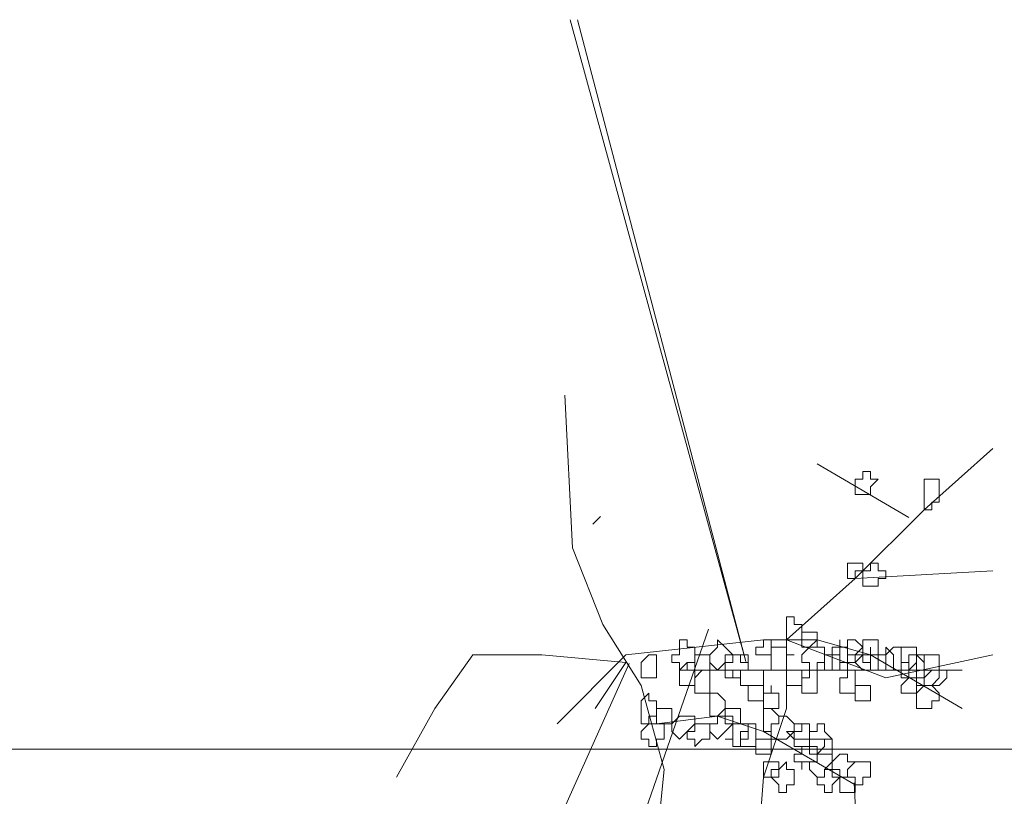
# Model space of a CAD drawing. Header units: millimetres. Extents: x 14400 to 93787, y -21104 to 39413.
# Tile 305 of 328: x 62887 to 62908, y 19719 to 19736. Entities that reach past the tile are written whole.
import ezdxf

# ---------------------------------------------------------------- set-up
doc = ezdxf.new("R2010")
doc.units = ezdxf.units.MM
doc.layers.add('_MODUS - zielen', color=66, linetype='Continuous', lineweight=9)
doc.layers.add('Widok', color=1, linetype='Continuous', lineweight=15)

msp = doc.modelspace()

# ---------------------------------------------------------------- linework, layer by layer
at = {"layer": '_MODUS - zielen', "transparency": 33554687}
for p, q in [((62900.2182, 19717.57742), (62901.93602, 19722.52439)), ((62898.21408, 19717.31082), (62900.2182, 19721.78382))]:
    msp.add_line(p, q, dxfattribs=at)
for points in [[(62898.93757, 19735.72162), (62902.74323, 19721.82269), (62899.10303, 19735.72162)], [(62899.48461, 19714.35441), (62900.80832, 19717.82915), (62900.97378, 19719.48378), (62900.47739, 19721.30388), (62899.65007, 19722.62759), (62898.98822, 19724.28222), (62898.82275, 19727.59149)], [(62902.95934, 19714.85081), (62902.95934, 19717.16729), (62903.1248, 19719.31832), (62903.62119, 19720.80749), (62903.62119, 19722.29666), (62905.11037, 19723.62037), (62906.59954, 19725.10954), (62908.08871, 19726.43325)], [(62904.28305, 19726.10232), (62906.26861, 19724.94408), (62906.26861, 19724.94408)], [(62899.43396, 19724.80103), (62899.59942, 19724.96649), (62899.59942, 19724.96649)], [(62903.62119, 19722.29666), (62905.11037, 19723.62037), (62908.08871, 19723.78583)], [(62898.65729, 19720.47656), (62900.14646, 19721.96573), (62903.1248, 19722.29666), (62904.28305, 19722.29666), (62905.44129, 19721.96573), (62907.42685, 19720.80749)], [(62903.62119, 19722.29666), (62905.77222, 19721.46934), (62908.08871, 19721.96573)], [(62899.48461, 19720.80749), (62900.14646, 19721.80027), (62898.32636, 19721.96573), (62896.83719, 19721.96573), (62896.00988, 19720.80749), (62895.18256, 19719.31832)], [(62901.30471, 19721.63481), (62902.95934, 19721.63481), (62904.44851, 19721.63481), (62907.42685, 19721.63481)], [(62900.80832, 19720.47656), (62902.13202, 19720.64203), (62903.1248, 19720.3111), (62905.11037, 19719.15286)], [(62905.74803, 19705.95923), (62907.07174, 19709.43396), (62907.2372, 19711.0886), (62906.74081, 19712.90869), (62905.9135, 19714.2324), (62905.25164, 19715.88704), (62905.08618, 19719.19631)]]:
    msp.add_lwpolyline(points, dxfattribs=at)
for points in [[(62905.44129, 19725.93686), (62905.44129, 19725.77139), (62905.60676, 19725.77139), (62905.60676, 19725.77139), (62905.44129, 19725.60593), (62905.44129, 19725.44047), (62905.44129, 19725.44047), (62905.27583, 19725.44047), (62905.11037, 19725.44047), (62905.11037, 19725.60593), (62905.11037, 19725.77139), (62905.11037, 19725.77139), (62905.27583, 19725.77139), (62905.27583, 19725.93686)], [(62906.93046, 19725.77139), (62906.93046, 19725.60593), (62906.93046, 19725.44047), (62906.93046, 19725.44047), (62906.93046, 19725.44047), (62906.93046, 19725.275), (62906.765, 19725.275), (62906.765, 19725.10954), (62906.59954, 19725.10954), (62906.59954, 19725.275), (62906.59954, 19725.44047), (62906.59954, 19725.44047), (62906.59954, 19725.60593), (62906.59954, 19725.60593), (62906.59954, 19725.77139), (62906.765, 19725.77139)], [(62905.11037, 19723.9513), (62905.27583, 19723.9513), (62905.27583, 19723.9513), (62905.27583, 19723.78583), (62905.27583, 19723.78583), (62905.11037, 19723.78583), (62905.11037, 19723.62037), (62905.11037, 19723.62037), (62904.9449, 19723.62037), (62904.9449, 19723.78583), (62904.9449, 19723.78583), (62904.9449, 19723.9513), (62904.9449, 19723.9513)], [(62905.60676, 19723.9513), (62905.60676, 19723.78583), (62905.77222, 19723.78583), (62905.77222, 19723.78583), (62905.77222, 19723.62037), (62905.60676, 19723.62037), (62905.60676, 19723.45491), (62905.44129, 19723.45491), (62905.44129, 19723.45491), (62905.44129, 19723.45491), (62905.44129, 19723.45491), (62905.27583, 19723.45491), (62905.27583, 19723.62037), (62905.27583, 19723.78583), (62905.27583, 19723.78583), (62905.44129, 19723.78583), (62905.44129, 19723.9513), (62905.44129, 19723.9513)], [(62903.78666, 19722.62759), (62903.95212, 19722.62759), (62903.95212, 19722.46212), (62903.95212, 19722.46212), (62903.95212, 19722.29666), (62903.78666, 19722.29666), (62903.78666, 19722.29666), (62903.62119, 19722.29666), (62903.62119, 19722.29666), (62903.62119, 19722.29666), (62903.62119, 19722.46212), (62903.62119, 19722.46212), (62903.62119, 19722.62759), (62903.62119, 19722.62759), (62903.62119, 19722.79305), (62903.78666, 19722.79305)], [(62904.28305, 19722.46212), (62904.28305, 19722.46212), (62904.28305, 19722.46212), (62904.28305, 19722.29666), (62904.28305, 19722.29666), (62904.28305, 19722.29666), (62904.28305, 19722.1312), (62904.11759, 19722.1312), (62903.95212, 19722.1312), (62903.95212, 19722.1312), (62903.95212, 19722.29666), (62903.95212, 19722.29666), (62903.95212, 19722.46212), (62903.95212, 19722.46212), (62903.95212, 19722.46212), (62904.11759, 19722.46212)], [(62901.47017, 19722.1312), (62901.63563, 19722.1312), (62901.63563, 19721.96573), (62901.63563, 19721.96573), (62901.63563, 19721.80027), (62901.47017, 19721.80027), (62901.47017, 19721.63481), (62901.30471, 19721.63481), (62901.30471, 19721.63481), (62901.30471, 19721.80027), (62901.13924, 19721.80027), (62901.13924, 19721.96573), (62901.13924, 19721.96573), (62901.30471, 19721.96573), (62901.30471, 19722.1312), (62901.30471, 19722.1312), (62901.30471, 19722.29666), (62901.47017, 19722.29666)], [(62902.29749, 19722.1312), (62902.46295, 19721.96573), (62902.46295, 19721.96573), (62902.29749, 19721.96573), (62902.29749, 19721.80027), (62902.13202, 19721.63481), (62902.13202, 19721.63481), (62901.96656, 19721.80027), (62901.96656, 19721.96573), (62901.96656, 19721.96573), (62902.13202, 19722.1312), (62902.13202, 19722.1312), (62902.13202, 19722.29666)], [(62903.29027, 19722.29666), (62903.29027, 19722.29666), (62903.29027, 19722.1312), (62903.29027, 19721.96573), (62903.29027, 19721.96573), (62903.1248, 19721.96573), (62903.1248, 19721.96573), (62902.95934, 19721.96573), (62902.95934, 19722.1312), (62903.1248, 19722.1312), (62903.1248, 19722.29666), (62903.1248, 19722.29666)], [(62903.62119, 19722.1312), (62903.62119, 19721.96573), (62903.78666, 19721.96573), (62903.78666, 19721.96573), (62903.62119, 19721.96573), (62903.62119, 19721.80027), (62903.62119, 19721.63481), (62903.62119, 19721.63481), (62903.45573, 19721.63481), (62903.29027, 19721.63481), (62903.29027, 19721.80027), (62903.29027, 19721.96573), (62903.29027, 19721.96573), (62903.29027, 19722.1312), (62903.45573, 19722.1312)], [(62904.28305, 19722.29666), (62904.28305, 19722.1312), (62904.44851, 19722.1312), (62904.44851, 19721.96573), (62904.44851, 19721.96573), (62904.44851, 19721.80027), (62904.28305, 19721.80027), (62904.28305, 19721.63481), (62904.11759, 19721.63481), (62904.11759, 19721.80027), (62903.95212, 19721.80027), (62903.95212, 19721.96573), (62903.95212, 19721.96573), (62904.11759, 19722.1312)], [(62904.77944, 19722.1312), (62904.9449, 19722.1312), (62904.9449, 19721.96573), (62904.9449, 19721.96573), (62904.9449, 19721.80027), (62904.77944, 19721.80027), (62904.77944, 19721.63481), (62904.77944, 19721.63481), (62904.61398, 19721.63481), (62904.61398, 19721.80027), (62904.61398, 19721.80027), (62904.61398, 19721.96573), (62904.61398, 19721.96573), (62904.61398, 19722.1312), (62904.77944, 19722.1312), (62904.77944, 19722.29666)], [(62905.11037, 19722.29666), (62905.27583, 19722.1312), (62905.27583, 19721.96573), (62905.27583, 19721.96573), (62905.11037, 19721.96573), (62905.11037, 19721.80027), (62905.11037, 19721.80027), (62904.9449, 19721.80027), (62904.77944, 19721.80027), (62904.77944, 19721.96573), (62904.77944, 19721.96573), (62904.77944, 19722.1312), (62904.9449, 19722.1312), (62904.9449, 19722.29666)], [(62905.44129, 19722.29666), (62905.60676, 19722.29666), (62905.60676, 19722.1312), (62905.60676, 19721.96573), (62905.60676, 19721.96573), (62905.44129, 19721.96573), (62905.44129, 19721.80027), (62905.44129, 19721.80027), (62905.27583, 19721.80027), (62905.27583, 19721.96573), (62905.11037, 19721.96573), (62905.11037, 19721.96573), (62905.27583, 19722.1312), (62905.27583, 19722.29666)], [(62905.44129, 19721.96573), (62905.60676, 19721.96573), (62905.60676, 19721.96573), (62905.60676, 19721.80027), (62905.60676, 19721.63481), (62905.44129, 19721.63481), (62905.44129, 19721.63481), (62905.44129, 19721.63481), (62905.27583, 19721.63481), (62905.27583, 19721.63481), (62905.11037, 19721.80027), (62905.27583, 19721.96573), (62905.27583, 19721.96573), (62905.44129, 19721.96573), (62905.44129, 19722.1312)], [(62905.93768, 19721.96573), (62905.93768, 19721.96573), (62905.93768, 19721.96573), (62905.93768, 19721.80027), (62905.93768, 19721.80027), (62905.93768, 19721.63481), (62905.77222, 19721.63481), (62905.77222, 19721.63481), (62905.60676, 19721.63481), (62905.60676, 19721.63481), (62905.60676, 19721.80027), (62905.60676, 19721.96573), (62905.60676, 19721.96573), (62905.77222, 19721.96573), (62905.77222, 19721.96573), (62905.77222, 19722.1312)], [(62905.93768, 19722.1312), (62906.10315, 19722.1312), (62906.10315, 19721.96573), (62906.10315, 19721.96573), (62906.10315, 19721.80027), (62906.10315, 19721.63481), (62905.93768, 19721.63481), (62905.93768, 19721.63481), (62905.77222, 19721.63481), (62905.77222, 19721.80027), (62905.77222, 19721.96573), (62905.77222, 19721.96573)], [(62906.26861, 19722.1312), (62906.43407, 19722.1312), (62906.43407, 19721.96573), (62906.43407, 19721.96573), (62906.43407, 19721.80027), (62906.26861, 19721.63481), (62906.26861, 19721.63481), (62906.10315, 19721.63481), (62906.10315, 19721.80027), (62906.10315, 19721.96573), (62906.10315, 19721.96573), (62906.10315, 19722.1312)], [(62900.64285, 19721.96573), (62900.80832, 19721.96573), (62900.80832, 19721.80027), (62900.80832, 19721.63481), (62900.80832, 19721.63481), (62900.80832, 19721.46934), (62900.64285, 19721.46934), (62900.64285, 19721.46934), (62900.47739, 19721.46934), (62900.47739, 19721.63481), (62900.47739, 19721.63481), (62900.47739, 19721.80027)], [(62901.8011, 19721.96573), (62901.96656, 19721.96573), (62901.96656, 19721.96573), (62901.96656, 19721.80027), (62901.96656, 19721.63481), (62901.96656, 19721.63481), (62901.8011, 19721.63481), (62901.63563, 19721.46934), (62901.63563, 19721.63481), (62901.63563, 19721.63481), (62901.63563, 19721.63481), (62901.63563, 19721.80027), (62901.63563, 19721.96573), (62901.63563, 19721.96573), (62901.63563, 19721.96573)], [(62902.62841, 19721.96573), (62902.62841, 19721.80027), (62902.79388, 19721.80027), (62902.79388, 19721.63481), (62902.62841, 19721.63481), (62902.62841, 19721.46934), (62902.46295, 19721.46934), (62902.46295, 19721.46934), (62902.29749, 19721.46934), (62902.29749, 19721.63481), (62902.29749, 19721.63481), (62902.29749, 19721.80027), (62902.46295, 19721.80027), (62902.46295, 19721.96573), (62902.46295, 19721.96573)], [(62902.62841, 19721.96573), (62902.79388, 19721.96573), (62902.79388, 19721.80027), (62902.79388, 19721.63481), (62902.62841, 19721.63481), (62902.46295, 19721.63481), (62902.46295, 19721.46934), (62902.46295, 19721.63481), (62902.29749, 19721.63481), (62902.29749, 19721.63481), (62902.29749, 19721.80027), (62902.46295, 19721.80027), (62902.46295, 19721.96573), (62902.46295, 19721.96573)], [(62904.61398, 19721.96573), (62904.77944, 19721.96573), (62904.77944, 19721.96573), (62904.77944, 19721.80027), (62904.77944, 19721.63481), (62904.77944, 19721.63481), (62904.61398, 19721.63481), (62904.61398, 19721.63481), (62904.44851, 19721.63481), (62904.44851, 19721.63481), (62904.44851, 19721.80027), (62904.44851, 19721.96573)], [(62905.27583, 19721.96573), (62905.27583, 19721.96573), (62905.44129, 19721.96573), (62905.44129, 19721.80027), (62905.44129, 19721.63481), (62905.27583, 19721.63481), (62905.27583, 19721.63481), (62905.11037, 19721.63481), (62905.11037, 19721.46934), (62905.11037, 19721.46934), (62905.11037, 19721.63481), (62904.9449, 19721.63481), (62904.9449, 19721.63481), (62904.9449, 19721.80027), (62904.9449, 19721.96573), (62905.11037, 19721.96573), (62905.11037, 19721.96573), (62905.11037, 19721.96573)], [(62906.43407, 19721.96573), (62906.59954, 19721.80027), (62906.59954, 19721.63481), (62906.59954, 19721.63481), (62906.43407, 19721.63481), (62906.43407, 19721.46934), (62906.26861, 19721.46934), (62906.26861, 19721.46934), (62906.10315, 19721.46934), (62906.10315, 19721.63481), (62906.10315, 19721.63481), (62906.10315, 19721.80027), (62906.26861, 19721.80027), (62906.26861, 19721.96573), (62906.26861, 19721.96573)], [(62906.59954, 19721.96573), (62906.59954, 19721.96573), (62906.59954, 19721.80027), (62906.59954, 19721.63481), (62906.59954, 19721.63481), (62906.59954, 19721.46934), (62906.59954, 19721.46934), (62906.43407, 19721.46934), (62906.26861, 19721.46934), (62906.26861, 19721.63481), (62906.26861, 19721.63481), (62906.26861, 19721.63481), (62906.26861, 19721.63481), (62906.26861, 19721.80027), (62906.26861, 19721.96573), (62906.43407, 19721.96573)], [(62906.765, 19721.96573), (62906.765, 19721.96573), (62906.93046, 19721.96573), (62906.93046, 19721.80027), (62906.93046, 19721.63481), (62906.765, 19721.63481), (62906.59954, 19721.46934), (62906.59954, 19721.46934), (62906.59954, 19721.63481), (62906.43407, 19721.63481), (62906.43407, 19721.63481), (62906.43407, 19721.80027), (62906.43407, 19721.96573), (62906.59954, 19721.96573), (62906.59954, 19721.96573)], [(62901.63563, 19721.80027), (62901.63563, 19721.63481), (62901.63563, 19721.63481), (62901.63563, 19721.63481), (62901.63563, 19721.46934), (62901.63563, 19721.30388), (62901.63563, 19721.30388), (62901.47017, 19721.30388), (62901.30471, 19721.30388), (62901.30471, 19721.30388), (62901.30471, 19721.30388), (62901.30471, 19721.46934), (62901.30471, 19721.63481), (62901.30471, 19721.63481), (62901.47017, 19721.80027)], [(62901.96656, 19721.63481), (62901.96656, 19721.63481), (62901.96656, 19721.46934), (62901.96656, 19721.30388), (62901.96656, 19721.30388), (62901.96656, 19721.13842), (62901.96656, 19721.13842), (62901.8011, 19721.13842), (62901.63563, 19721.13842), (62901.63563, 19721.30388), (62901.63563, 19721.30388), (62901.63563, 19721.46934), (62901.8011, 19721.63481)], [(62902.95934, 19721.63481), (62903.1248, 19721.63481), (62903.1248, 19721.63481), (62903.1248, 19721.46934), (62903.1248, 19721.30388), (62902.95934, 19721.30388), (62902.95934, 19721.30388), (62902.79388, 19721.30388), (62902.79388, 19721.30388), (62902.79388, 19721.30388), (62902.62841, 19721.30388), (62902.62841, 19721.46934), (62902.62841, 19721.63481), (62902.79388, 19721.63481), (62902.79388, 19721.63481), (62902.79388, 19721.63481)], [(62903.95212, 19721.63481), (62903.95212, 19721.63481), (62903.95212, 19721.63481), (62903.95212, 19721.46934), (62903.95212, 19721.30388), (62903.95212, 19721.30388), (62903.95212, 19721.30388), (62903.78666, 19721.30388), (62903.62119, 19721.30388), (62903.62119, 19721.30388), (62903.62119, 19721.46934), (62903.62119, 19721.63481), (62903.62119, 19721.63481), (62903.62119, 19721.63481), (62903.78666, 19721.63481)], [(62904.28305, 19721.46934), (62904.28305, 19721.46934), (62904.28305, 19721.30388), (62904.28305, 19721.30388), (62904.28305, 19721.13842), (62904.28305, 19721.13842), (62904.28305, 19721.13842), (62904.11759, 19721.13842), (62903.95212, 19721.13842), (62903.95212, 19721.13842), (62903.95212, 19721.30388), (62903.95212, 19721.30388), (62903.95212, 19721.46934), (62904.11759, 19721.46934), (62904.11759, 19721.63481), (62904.28305, 19721.63481)], [(62905.11037, 19721.63481), (62905.11037, 19721.46934), (62905.11037, 19721.46934), (62905.11037, 19721.30388), (62905.11037, 19721.30388), (62905.11037, 19721.13842), (62905.11037, 19721.13842), (62904.9449, 19721.13842), (62904.77944, 19721.13842), (62904.77944, 19721.13842), (62904.77944, 19721.13842), (62904.77944, 19721.30388), (62904.77944, 19721.30388), (62904.77944, 19721.46934), (62904.9449, 19721.46934), (62904.9449, 19721.63481)], [(62906.26861, 19721.46934), (62906.43407, 19721.46934), (62906.43407, 19721.30388), (62906.43407, 19721.30388), (62906.43407, 19721.13842), (62906.43407, 19721.13842), (62906.26861, 19721.13842), (62906.26861, 19721.13842), (62906.10315, 19721.13842), (62906.10315, 19721.13842), (62906.10315, 19721.30388), (62906.10315, 19721.30388)], [(62906.765, 19721.63481), (62906.765, 19721.63481), (62906.93046, 19721.63481), (62906.93046, 19721.46934), (62906.765, 19721.30388), (62906.765, 19721.30388), (62906.59954, 19721.30388), (62906.59954, 19721.30388), (62906.43407, 19721.30388), (62906.43407, 19721.30388), (62906.43407, 19721.46934), (62906.43407, 19721.63481), (62906.59954, 19721.63481), (62906.59954, 19721.63481)], [(62906.93046, 19721.63481), (62906.93046, 19721.63481), (62907.09593, 19721.63481), (62907.09593, 19721.46934), (62906.93046, 19721.30388), (62906.93046, 19721.30388), (62906.93046, 19721.30388), (62906.765, 19721.30388), (62906.59954, 19721.30388), (62906.59954, 19721.30388), (62906.59954, 19721.46934), (62906.59954, 19721.63481), (62906.765, 19721.63481)], [(62903.1248, 19721.30388), (62903.1248, 19721.30388), (62903.1248, 19721.13842), (62903.1248, 19721.13842), (62903.1248, 19721.13842), (62903.1248, 19720.97295), (62902.95934, 19720.97295), (62902.79388, 19720.97295), (62902.79388, 19721.13842), (62902.79388, 19721.13842), (62902.79388, 19721.30388), (62902.79388, 19721.30388), (62902.79388, 19721.30388), (62902.95934, 19721.30388)], [(62903.29027, 19721.13842), (62903.45573, 19721.13842), (62903.45573, 19721.13842), (62903.45573, 19720.97295), (62903.45573, 19720.80749), (62903.29027, 19720.80749), (62903.29027, 19720.80749), (62903.29027, 19720.80749), (62903.1248, 19720.80749), (62903.1248, 19720.80749), (62903.1248, 19720.97295), (62903.1248, 19721.13842), (62903.1248, 19721.13842), (62903.29027, 19721.13842), (62903.29027, 19721.30388), (62903.29027, 19721.30388)], [(62905.44129, 19721.30388), (62905.44129, 19721.30388), (62905.44129, 19721.30388), (62905.44129, 19721.13842), (62905.44129, 19721.13842), (62905.44129, 19720.97295), (62905.44129, 19720.97295), (62905.27583, 19720.97295), (62905.11037, 19720.97295), (62905.11037, 19721.13842), (62905.11037, 19721.13842), (62905.11037, 19721.30388), (62905.27583, 19721.30388)], [(62906.765, 19721.30388), (62906.93046, 19721.13842), (62906.93046, 19721.13842), (62906.93046, 19720.97295), (62906.765, 19720.97295), (62906.765, 19720.80749), (62906.59954, 19720.80749), (62906.59954, 19720.80749), (62906.43407, 19720.80749), (62906.43407, 19720.97295), (62906.43407, 19721.13842), (62906.43407, 19721.13842), (62906.59954, 19721.30388), (62906.59954, 19721.30388)], [(62900.64285, 19721.13842), (62900.64285, 19720.97295), (62900.80832, 19720.97295), (62900.80832, 19720.80749), (62900.80832, 19720.80749), (62900.80832, 19720.64203), (62900.64285, 19720.64203), (62900.64285, 19720.47656), (62900.47739, 19720.47656), (62900.47739, 19720.64203), (62900.47739, 19720.64203), (62900.47739, 19720.80749), (62900.47739, 19720.80749), (62900.47739, 19720.97295)], [(62902.13202, 19721.13842), (62902.29749, 19720.97295), (62902.29749, 19720.80749), (62902.29749, 19720.80749), (62902.13202, 19720.64203), (62902.13202, 19720.64203), (62901.96656, 19720.64203), (62901.96656, 19720.64203), (62901.96656, 19720.80749), (62901.96656, 19720.80749), (62901.96656, 19720.97295), (62901.96656, 19721.13842)], [(62900.97378, 19720.80749), (62901.13924, 19720.80749), (62901.13924, 19720.80749), (62901.13924, 19720.64203), (62901.13924, 19720.47656), (62901.13924, 19720.47656), (62900.97378, 19720.47656), (62900.97378, 19720.47656), (62900.80832, 19720.47656), (62900.80832, 19720.47656), (62900.80832, 19720.64203), (62900.80832, 19720.80749)], [(62901.47017, 19720.64203), (62901.63563, 19720.64203), (62901.63563, 19720.47656), (62901.63563, 19720.47656), (62901.47017, 19720.3111), (62901.30471, 19720.14564), (62901.30471, 19720.14564), (62901.13924, 19720.3111), (62901.13924, 19720.47656), (62901.13924, 19720.47656), (62901.30471, 19720.64203), (62901.30471, 19720.64203)], [(62902.29749, 19720.64203), (62902.46295, 19720.64203), (62902.46295, 19720.47656), (62902.46295, 19720.47656), (62902.29749, 19720.3111), (62902.13202, 19720.14564), (62902.13202, 19720.14564), (62901.96656, 19720.3111), (62901.96656, 19720.47656), (62901.96656, 19720.47656), (62902.13202, 19720.47656), (62902.13202, 19720.64203), (62902.13202, 19720.64203)], [(62902.46295, 19720.80749), (62902.62841, 19720.80749), (62902.62841, 19720.80749), (62902.62841, 19720.64203), (62902.62841, 19720.47656), (62902.46295, 19720.47656), (62902.46295, 19720.47656), (62902.29749, 19720.47656), (62902.29749, 19720.47656), (62902.29749, 19720.64203), (62902.29749, 19720.80749), (62902.29749, 19720.80749)], [(62903.29027, 19720.80749), (62903.29027, 19720.80749), (62903.45573, 19720.64203), (62903.45573, 19720.47656), (62903.29027, 19720.47656), (62903.29027, 19720.47656), (62903.29027, 19720.3111), (62903.1248, 19720.3111), (62903.1248, 19720.47656), (62903.1248, 19720.47656), (62903.1248, 19720.47656), (62903.1248, 19720.64203), (62903.1248, 19720.80749), (62903.1248, 19720.80749)], [(62903.62119, 19720.64203), (62903.78666, 19720.47656), (62903.78666, 19720.47656), (62903.78666, 19720.3111), (62903.62119, 19720.14564), (62903.62119, 19720.14564), (62903.45573, 19720.14564), (62903.29027, 19720.14564), (62903.29027, 19720.3111), (62903.29027, 19720.47656), (62903.29027, 19720.47656), (62903.45573, 19720.47656), (62903.45573, 19720.64203)], [(62900.80832, 19720.47656), (62900.80832, 19720.47656), (62900.97378, 19720.47656), (62900.97378, 19720.3111), (62900.97378, 19720.14564), (62900.97378, 19720.14564), (62900.80832, 19720.14564), (62900.80832, 19719.98017), (62900.64285, 19719.98017), (62900.64285, 19719.98017), (62900.64285, 19720.14564), (62900.47739, 19720.14564), (62900.47739, 19720.14564), (62900.47739, 19720.3111), (62900.64285, 19720.47656), (62900.64285, 19720.47656), (62900.64285, 19720.47656)], [(62901.8011, 19720.47656), (62901.96656, 19720.47656), (62901.96656, 19720.3111), (62901.96656, 19720.14564), (62901.8011, 19720.14564), (62901.63563, 19719.98017), (62901.63563, 19720.14564), (62901.47017, 19720.14564), (62901.47017, 19720.3111), (62901.63563, 19720.3111), (62901.63563, 19720.47656), (62901.63563, 19720.47656)], [(62902.62841, 19720.47656), (62902.79388, 19720.47656), (62902.79388, 19720.47656), (62902.79388, 19720.3111), (62902.79388, 19720.14564), (62902.79388, 19720.14564), (62902.62841, 19720.14564), (62902.62841, 19719.98017), (62902.46295, 19719.98017), (62902.46295, 19720.14564), (62902.46295, 19720.14564), (62902.29749, 19720.14564), (62902.46295, 19720.14564), (62902.46295, 19720.3111), (62902.46295, 19720.47656), (62902.46295, 19720.47656), (62902.46295, 19720.47656)], [(62902.79388, 19720.47656), (62902.95934, 19720.47656), (62902.95934, 19720.3111), (62902.95934, 19720.14564), (62902.95934, 19720.14564), (62902.95934, 19719.98017), (62902.79388, 19719.98017), (62902.79388, 19719.98017), (62902.62841, 19719.98017), (62902.62841, 19720.14564), (62902.62841, 19720.14564), (62902.62841, 19720.3111), (62902.79388, 19720.3111)], [(62903.95212, 19720.47656), (62904.11759, 19720.47656), (62904.11759, 19720.47656), (62904.11759, 19720.3111), (62904.11759, 19720.14564), (62903.95212, 19720.14564), (62903.95212, 19720.14564), (62903.78666, 19720.14564), (62903.78666, 19720.14564), (62903.62119, 19720.3111), (62903.78666, 19720.3111), (62903.78666, 19720.47656), (62903.78666, 19720.47656)], [(62903.95212, 19720.47656), (62904.11759, 19720.47656), (62904.11759, 19720.3111), (62904.11759, 19720.14564), (62904.11759, 19720.14564), (62904.11759, 19719.98017), (62903.95212, 19719.98017), (62903.95212, 19719.81471), (62903.95212, 19719.98017), (62903.78666, 19719.98017), (62903.78666, 19720.14564), (62903.78666, 19720.14564), (62903.78666, 19720.3111), (62903.95212, 19720.3111)], [(62904.44851, 19720.47656), (62904.44851, 19720.3111), (62904.61398, 19720.14564), (62904.61398, 19720.14564), (62904.44851, 19720.14564), (62904.44851, 19719.98017), (62904.28305, 19719.81471), (62904.28305, 19719.81471), (62904.28305, 19719.98017), (62904.11759, 19719.98017), (62904.11759, 19720.14564), (62904.11759, 19720.14564), (62904.11759, 19720.3111), (62904.28305, 19720.3111), (62904.28305, 19720.47656)], [(62903.29027, 19720.14564), (62903.29027, 19720.14564), (62903.29027, 19719.98017), (62903.29027, 19719.81471), (62903.29027, 19719.81471), (62903.29027, 19719.81471), (62903.1248, 19719.81471), (62903.1248, 19719.81471), (62902.95934, 19719.81471), (62902.95934, 19719.81471), (62902.95934, 19719.98017), (62902.95934, 19720.14564), (62903.1248, 19720.14564), (62903.1248, 19720.14564), (62903.1248, 19720.14564)], [(62904.11759, 19719.98017), (62904.11759, 19719.81471), (62904.28305, 19719.81471), (62904.28305, 19719.81471), (62904.28305, 19719.64925), (62904.11759, 19719.64925), (62904.11759, 19719.64925), (62903.95212, 19719.64925), (62903.95212, 19719.48378), (62903.95212, 19719.64925), (62903.78666, 19719.64925), (62903.78666, 19719.64925), (62903.78666, 19719.81471), (62903.78666, 19719.81471), (62903.95212, 19719.81471), (62903.95212, 19719.98017), (62903.95212, 19719.98017)], [(62904.44851, 19720.14564), (62904.61398, 19720.14564), (62904.61398, 19719.98017), (62904.61398, 19719.81471), (62904.44851, 19719.81471), (62904.44851, 19719.81471), (62904.28305, 19719.81471), (62904.28305, 19719.81471), (62904.11759, 19719.81471), (62904.11759, 19719.81471), (62904.11759, 19719.98017), (62904.11759, 19720.14564), (62904.28305, 19720.14564), (62904.28305, 19720.14564), (62904.28305, 19720.14564)], [(62904.44851, 19719.81471), (62904.61398, 19719.81471), (62904.61398, 19719.64925), (62904.61398, 19719.64925), (62904.61398, 19719.48378), (62904.44851, 19719.48378), (62904.44851, 19719.31832), (62904.28305, 19719.31832), (62904.28305, 19719.31832), (62904.11759, 19719.48378), (62904.11759, 19719.64925), (62904.11759, 19719.64925), (62904.28305, 19719.64925), (62904.28305, 19719.81471), (62904.28305, 19719.81471)], [(62904.9449, 19719.81471), (62904.9449, 19719.64925), (62905.11037, 19719.64925), (62905.11037, 19719.64925), (62904.9449, 19719.48378), (62904.9449, 19719.31832), (62904.77944, 19719.31832), (62904.77944, 19719.31832), (62904.61398, 19719.31832), (62904.61398, 19719.48378), (62904.61398, 19719.64925), (62904.61398, 19719.64925), (62904.77944, 19719.81471), (62904.77944, 19719.81471)], [(62903.29027, 19719.64925), (62903.45573, 19719.64925), (62903.45573, 19719.64925), (62903.45573, 19719.48378), (62903.29027, 19719.48378), (62903.29027, 19719.31832), (62903.29027, 19719.31832), (62903.29027, 19719.31832), (62903.1248, 19719.31832), (62903.1248, 19719.31832), (62903.1248, 19719.48378), (62903.1248, 19719.64925), (62903.1248, 19719.64925)], [(62903.62119, 19719.64925), (62903.62119, 19719.48378), (62903.78666, 19719.48378), (62903.78666, 19719.31832), (62903.78666, 19719.31832), (62903.78666, 19719.15286), (62903.62119, 19719.15286), (62903.62119, 19718.98739), (62903.45573, 19718.98739), (62903.45573, 19719.15286), (62903.29027, 19719.31832), (62903.29027, 19719.31832), (62903.45573, 19719.31832), (62903.45573, 19719.48378)], [(62904.61398, 19719.48378), (62904.77944, 19719.48378), (62904.77944, 19719.31832), (62904.77944, 19719.31832), (62904.61398, 19719.15286), (62904.61398, 19718.98739), (62904.61398, 19718.98739), (62904.44851, 19718.98739), (62904.44851, 19719.15286), (62904.28305, 19719.15286), (62904.28305, 19719.31832), (62904.28305, 19719.31832), (62904.44851, 19719.31832), (62904.44851, 19719.48378), (62904.61398, 19719.64925), (62904.61398, 19719.64925)], [(62905.27583, 19719.64925), (62905.27583, 19719.64925), (62905.44129, 19719.64925), (62905.44129, 19719.48378), (62905.44129, 19719.31832), (62905.44129, 19719.31832), (62905.27583, 19719.31832), (62905.27583, 19719.15286), (62905.11037, 19719.15286), (62905.11037, 19719.15286), (62905.11037, 19719.31832), (62904.9449, 19719.31832), (62904.9449, 19719.31832), (62904.9449, 19719.48378), (62905.11037, 19719.64925), (62905.11037, 19719.64925), (62905.11037, 19719.64925)], [(62904.9449, 19719.31832), (62905.11037, 19719.31832), (62905.11037, 19719.31832), (62905.11037, 19719.15286), (62905.11037, 19718.98739), (62905.11037, 19718.98739), (62904.9449, 19718.98739), (62904.77944, 19718.98739), (62904.77944, 19718.98739), (62904.77944, 19718.98739), (62904.77944, 19719.15286), (62904.77944, 19719.31832), (62904.77944, 19719.31832), (62904.77944, 19719.31832)]]:
    msp.add_lwpolyline(points, close=True, dxfattribs=at)
at = {"layer": 'Widok', "color": 1}
msp.add_lwpolyline([(63088.88549, 19719.92356), (62845.10965, 19719.92356), (62845.10965, 19689.92356)], dxfattribs=at)

doc.saveas('drawing.dxf')
